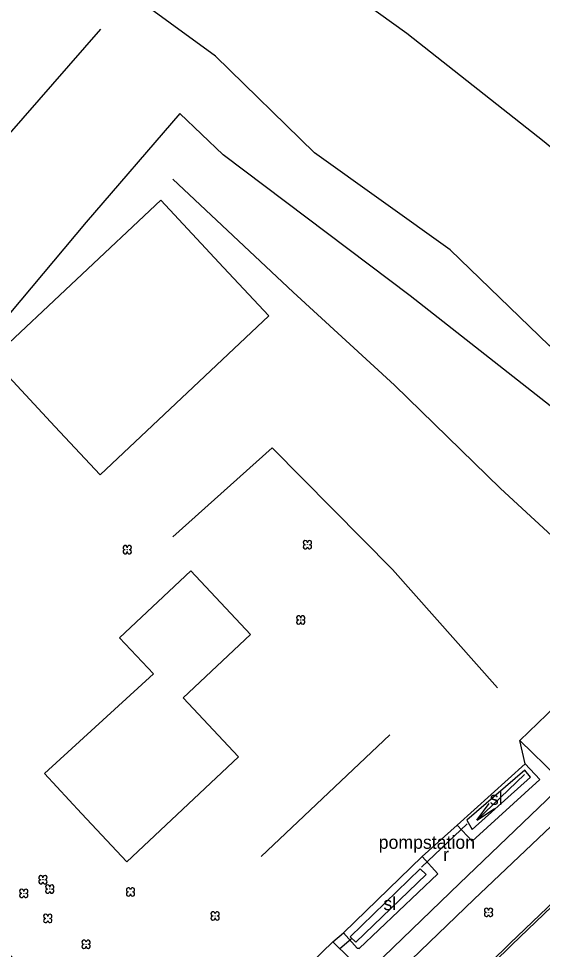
# Model space of a CAD drawing. Extents: x 154825 to 158680, y 370717 to 378075.
# Drawn here: x 157815 to 157854.6, y 372355.9 to 372426.3 of the extents above; entities that cross this region are included whole.
import ezdxf

# ---------------------------------------------------------------- set-up
doc = ezdxf.new("R2010")
doc.units = 0
for name, color, linetype in [('boom', 7, 'Continuous'), ('breuklijn', 7, 'Continuous'), ('cultuurscheiding', 7, 'Continuous'), ('duiker lijn', 7, 'Continuous'), ('gebouw algemeen', 7, 'Continuous'), ('haag geschoren', 7, 'Continuous'), ('hoogteverschillijn', 7, 'Continuous'), ('insteek sloot', 7, 'Continuous'), ('kantstreep', 7, 'Continuous'), ('maaiveldlijn algemeen - gesloten verharding', 7, 'Continuous'), ('maaiveldlijn algemeen - open verharding', 7, 'Continuous'), ('pompstation punt', 7, 'Continuous'), ('raster - hek', 7, 'Continuous'), ('rioolput(z_inl)', 7, 'Continuous'), ('Sloot bodem', 7, 'Continuous'), ('sloot(vs)', 7, 'Continuous'), ('stroomrichting  watergangen', 7, 'Continuous'), ('vlak_akkerland', 7, 'Continuous'), ('vlak_Grazige_vegetatie', 7, 'Continuous')]:
    doc.layers.add(name, color=color, linetype=linetype)

msp = doc.modelspace()

# ---------------------------------------------------------------- linework, layer by layer
at = {"layer": 'boom'}
for centre in [(157823.23, 372386.132), (157836.855, 372386.506), (157836.342, 372380.813), (157816.856, 372361.174), (157815.406, 372360.141), (157817.367, 372360.467), (157823.474, 372360.25), (157850.545, 372358.704), (157817.22, 372358.242), (157829.873, 372358.43), (157820.117, 372356.288)]:
    msp.add_circle(centre, 0.006, dxfattribs=at)
for centre, start, end in [((157823.072, 372386.29), 357.07502, 272.92498), ((157823.072, 372385.973), 87.07502, 2.92498), ((157823.388, 372386.29), 267.07502, 182.92498), ((157823.388, 372385.973), 177.07502, 92.92498), ((157836.697, 372386.664), 357.07502, 272.92498), ((157836.697, 372386.348), 87.07502, 2.92498), ((157837.013, 372386.664), 267.07502, 182.92498), ((157837.013, 372386.348), 177.07502, 92.92498), ((157836.184, 372380.971), 357.07502, 272.92498), ((157836.184, 372380.655), 87.07502, 2.92498), ((157836.5, 372380.971), 267.07502, 182.92498), ((157836.5, 372380.655), 177.07502, 92.92498), ((157816.698, 372361.332), 357.07502, 272.92498), ((157816.698, 372361.016), 87.07502, 2.92498), ((157817.014, 372361.332), 267.07502, 182.92498), ((157817.014, 372361.016), 177.07502, 92.92498), ((157815.248, 372360.299), 357.07502, 272.92498), ((157815.248, 372359.983), 87.07502, 2.92498), ((157815.564, 372360.299), 267.07502, 182.92498), ((157815.564, 372359.983), 177.07502, 92.92498), ((157817.208, 372360.625), 357.07502, 272.92498), ((157817.208, 372360.309), 87.07502, 2.92498), ((157817.525, 372360.625), 267.07502, 182.92498), ((157817.525, 372360.309), 177.07502, 92.92498), ((157823.316, 372360.408), 357.07502, 272.92498), ((157823.316, 372360.092), 87.07502, 2.92498), ((157823.632, 372360.408), 267.07502, 182.92498), ((157823.632, 372360.092), 177.07502, 92.92498), ((157829.715, 372358.588), 357.07502, 272.92498), ((157830.031, 372358.588), 267.07502, 182.92498), ((157850.387, 372358.862), 357.07502, 272.92498), ((157850.387, 372358.545), 87.07502, 2.92498), ((157850.704, 372358.862), 267.07502, 182.92498), ((157850.704, 372358.545), 177.07502, 92.92498), ((157817.062, 372358.4), 357.07502, 272.92498), ((157817.062, 372358.084), 87.07502, 2.92498), ((157817.379, 372358.4), 267.07502, 182.92498), ((157817.379, 372358.084), 177.07502, 92.92498), ((157829.715, 372358.272), 87.07502, 2.92498), ((157830.031, 372358.272), 177.07502, 92.92498), ((157819.959, 372356.446), 357.07502, 272.92498), ((157820.275, 372356.446), 267.07502, 182.92498), ((157819.959, 372356.13), 87.07502, 2.92498), ((157820.275, 372356.13), 177.07502, 92.92498)]:
    msp.add_arc(centre, 0.158, start, end, dxfattribs=at)
at = {"layer": 'breuklijn'}
for points in [[(157812.912, 372415.987), (157821.236, 372425.481)], [(157830.478, 372415.99), (157827.215, 372419.105), (157820.12, 372410.904), (157810.997, 372400.032), (157803.224, 372390.325), (157808.045, 372384.929), (157800.822, 372372.951), (157810.301, 372359.976), (157823.877, 372344.965)], [(157826.663, 372414.157), (157835.785, 372405.612), (157843.443, 372398.57), (157851.456, 372390.765), (157858.917, 372383.865)], [(157851.217, 372375.692), (157843.285, 372384.639), (157834.188, 372393.82), (157826.675, 372387.097)], [(157833.351, 372362.939), (157843.091, 372372.128)]]:
    msp.add_lwpolyline(points, dxfattribs=at)
at = {"layer": 'cultuurscheiding'}
for points in [[(157853.322, 372369.939), (157852.901, 372371.704)], [(157845.522, 372362.935), (157848.171, 372365.296)], [(157838.765, 372356.466), (157839.58, 372357.156)]]:
    msp.add_lwpolyline(points, dxfattribs=at)
at = {"layer": 'duiker lijn'}
for points in [[(157848.922, 372365.406), (157845.482, 372362.109)], [(157840.165, 372356.687), (157839.304, 372355.937)]]:
    msp.add_lwpolyline(points, dxfattribs=at)
at = {"layer": 'gebouw algemeen'}
for points in [[(157830.503, 372407.461), (157825.766, 372412.566), (157812.982, 372400.575), (157817.743, 372395.441), (157821.173, 372391.803), (157833.933, 372403.822), (157830.503, 372407.461)], [(157825.213, 372376.737), (157816.982, 372369.217), (157819.768, 372366.168), (157823.19, 372362.525), (157831.64, 372370.455), (157827.46, 372374.925), (157832.54, 372379.725), (157828.04, 372384.534), (157822.648, 372379.465), (157825.213, 372376.737)]]:
    msp.add_lwpolyline(points, dxfattribs=at)
at = {"layer": 'haag geschoren'}
msp.add_lwpolyline([(157856.805, 372373.343), (157869.537, 372385.708), (157865.108, 372389.587), (157855.204, 372397.01), (157844.627, 372405.328), (157830.478, 372415.99)], dxfattribs=at)
at = {"layer": 'hoogteverschillijn'}
msp.add_lwpolyline([(157808.27, 372452.22), (157822.19, 372441.57), (157833.49, 372433.04), (157844.36, 372425.2), (157854.75, 372417.01), (157862.66, 372410.39), (157874.45, 372400.64), (157866.59, 372392.5), (157855.13, 372401.58), (157847.65, 372408.81), (157837.38, 372416.14), (157829.91, 372423.46), (157819.89, 372430.77), (157810.1, 372438.7)], dxfattribs=at)
at = {"layer": 'insteek sloot'}
for points in [[(157848.171, 372365.296), (157849.3, 372364.076), (157854.419, 372368.744), (157853.322, 372369.939)], [(157853.322, 372369.939), (157848.171, 372365.296)], [(157839.58, 372357.156), (157840.625, 372355.985), (157840.76, 372355.968), (157846.709, 372361.626), (157845.522, 372362.935)], [(157845.522, 372362.935), (157839.58, 372357.156)], [(157838.765, 372356.466), (157840.027, 372355.231), (157824.998, 372340.169), (157818.956, 372333.653), (157817.188, 372335.548), (157838.765, 372356.466)]]:
    msp.add_lwpolyline(points, dxfattribs=at)
at = {"layer": 'kantstreep'}
msp.add_lwpolyline([(157811.111, 372314.184), (157819.157, 372322.716), (157827.261, 372331.173), (157835.642, 372339.759), (157843.77, 372347.865), (157852.308, 372356.24), (157869.212, 372372.447), (157886.335, 372388.551), (157895.285, 372396.974), (157898.868, 372400.4), (157916.497, 372417.042), (157931.322, 372431.092), (157936.569, 372436.22), (157941.311, 372441.161), (157945.201, 372445.648), (157949.848, 372451.609), (157953.201, 372456.658), (157957.047, 372463.637), (157958.598, 372466.858), (157961.83, 372474.764), (157964.061, 372481.671), (157965.464, 372487.182)], dxfattribs=at)
at = {"layer": 'maaiveldlijn algemeen - gesloten verharding'}
for points in [[(157855.754, 372368.925), (157855.546, 372367.777), (157848.359, 372360.878), (157837.572, 372350.485), (157829.391, 372342.374), (157819.891, 372332.669), (157811.612, 372324.004), (157800.76, 372312.348), (157787.627, 372297.759), (157783.654, 372293.196), (157777.152, 372285.576), (157768.129, 372274.731), (157767.503, 372274.354), (157765.074, 372271.325), (157764.735, 372270.675), (157754.762, 372257.975), (157739.689, 372238.751), (157727.37, 372223.081), (157713.504, 372205.39), (157698.661, 372186.511), (157697.836, 372185.913), (157695.078, 372182.412), (157694.835, 372181.629), (157684.356, 372168.233)], [(157770.316, 372267.781), (157774.802, 372273.213), (157779.737, 372279.138), (157787.373, 372288.075), (157795.275, 372297.057), (157802.925, 372305.519), (157811.018, 372314.311), (157818.974, 372322.769), (157827.19, 372331.348), (157835.542, 372339.899), (157843.089, 372347.438), (157852.179, 372356.376), (157860.016, 372363.849), (157864.504, 372368.128)], [(157857.537, 372366.758), (157856.736, 372366.608), (157849.427, 372359.677), (157838.656, 372349.289), (157830.469, 372341.209), (157820.852, 372331.349), (157812.71, 372322.842), (157802.046, 372311.364), (157788.63, 372296.478), (157784.751, 372291.986), (157778.24, 372284.436), (157769.812, 372274.335), (157769.587, 372273.712), (157766.947, 372270.362)]]:
    msp.add_lwpolyline(points, dxfattribs=at)
at = {"layer": 'maaiveldlijn algemeen - open verharding'}
msp.add_lwpolyline([(157852.901, 372371.704), (157855.754, 372368.925)], dxfattribs=at)
at = {"layer": 'raster - hek'}
msp.add_lwpolyline([(157855.642, 372374.311), (157852.901, 372371.704)], dxfattribs=at)
at = {"layer": 'Sloot bodem'}
for points in [[(157853.712, 372368.917), (157853.281, 372369.445), (157848.916, 372365.671), (157849.317, 372364.982), (157853.712, 372368.917)], [(157845.821, 372361.569), (157845.381, 372361.986), (157840.092, 372356.856), (157840.515, 372356.462), (157845.821, 372361.569)]]:
    msp.add_lwpolyline(points, dxfattribs=at)
at = {"layer": 'stroomrichting  watergangen'}
for p, q in [((157853.26, 372369.126), (157849.654, 372365.671)), ((157849.654, 372365.671), (157850.587, 372366.945)), ((157849.675, 372365.672), (157850.987, 372366.55))]:
    msp.add_line(p, q, dxfattribs=at)
at = {"layer": 'vlak_akkerland'}
msp.add_lwpolyline([(157922.476, 372435.99), (157908.112, 372421.675), (157893.755, 372407.999), (157890.329, 372404.588), (157888.418, 372402.813), (157875.13, 372390.214), (157874.635, 372389.769), (157872.14, 372387.547), (157870.208, 372385.981), (157869.537, 372385.708), (157865.108, 372389.587), (157855.204, 372397.01), (157844.628, 372405.328), (157830.478, 372415.99), (157827.215, 372419.104), (157820.12, 372410.904), (157810.997, 372400.032)], dxfattribs=at)
at = {"layer": 'vlak_Grazige_vegetatie'}
for points in [[(157813.83, 372333.455), (157817.188, 372335.548), (157818.956, 372333.653), (157824.998, 372340.169), (157840.027, 372355.231), (157838.765, 372356.466), (157839.58, 372357.156), (157840.625, 372355.985), (157840.76, 372355.968), (157846.709, 372361.626), (157845.522, 372362.935), (157848.171, 372365.296), (157849.3, 372364.076), (157854.419, 372368.745), (157853.322, 372369.939), (157852.901, 372371.703), (157855.754, 372368.925), (157855.546, 372367.777), (157848.359, 372360.878), (157837.572, 372350.485), (157829.391, 372342.374), (157819.891, 372332.669), (157811.612, 372324.004)], [(157812.71, 372322.842), (157820.852, 372331.349), (157830.469, 372341.209), (157838.656, 372349.289), (157849.427, 372359.677), (157856.736, 372366.608), (157857.537, 372366.758), (157859.741, 372364.185), (157860.016, 372363.849), (157852.179, 372356.376), (157843.089, 372347.438), (157835.542, 372339.899), (157827.19, 372331.348), (157818.974, 372322.769), (157811.018, 372314.311)]]:
    msp.add_lwpolyline(points, dxfattribs=at)
for points in [[(157853.322, 372369.939), (157854.419, 372368.745), (157849.3, 372364.076), (157848.171, 372365.296)], [(157848.916, 372365.671), (157849.317, 372364.981), (157853.712, 372368.918), (157853.281, 372369.445)], [(157845.522, 372362.935), (157846.709, 372361.626), (157840.76, 372355.968), (157840.625, 372355.985), (157839.58, 372357.156)], [(157840.092, 372356.856), (157840.515, 372356.462), (157845.821, 372361.569), (157845.381, 372361.986)], [(157838.765, 372356.466), (157840.027, 372355.231), (157824.998, 372340.169), (157818.956, 372333.653), (157817.188, 372335.548)]]:
    msp.add_lwpolyline(points, close=True, dxfattribs=at)

# ---------------------------------------------------------------- texts
at = {"layer": 'pompstation punt'}
msp.add_text('pompstation', height=1, dxfattribs=at).set_placement((157842.242, 372363.509))
at = {"layer": 'rioolput(z_inl)'}
msp.add_text('r', height=1, dxfattribs=at).set_placement((157847.111, 372362.582))
at = {"layer": 'sloot(vs)'}
for p in [(157850.646, 372366.829), (157842.594, 372358.873)]:
    msp.add_text('sl', height=1, dxfattribs=at).set_placement(p)

doc.saveas('drawing.dxf')
